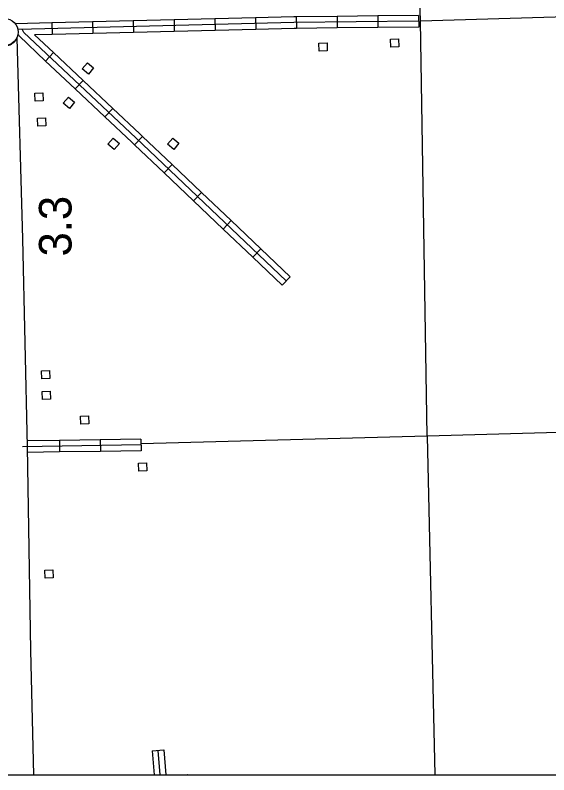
# Model space of a CAD drawing. Extents: x 1084508 to 1142749, y 1057638 to 1093403.
# Drawn here: x 1108214 to 1110384, y 1057640 to 1060730 of the extents above; entities that cross this region are included whole.
import ezdxf

# ---------------------------------------------------------------- set-up
doc = ezdxf.new("R2010")
doc.units = 0
for name, color, linetype in [('DSN_DRFT_Named-Boundary', 7, 'Continuous'), ('Level 10', 7, 'Continuous'), ('Level 24', 7, 'Continuous'), ('Level 32', 7, 'Continuous'), ('Level 48', 7, 'Continuous'), ('Level 5', 7, 'Continuous'), ('Level 56', 7, 'Continuous')]:
    doc.layers.add(name, color=color, linetype=linetype)

msp = doc.modelspace()

# ---------------------------------------------------------------- linework, layer by layer
at = {"layer": 'DSN_DRFT_Named-Boundary'}
msp.add_lwpolyline([(1084507.9, 1057640), (1142749.2, 1057640), (1142749.2, 1093403.4), (1084507.9, 1093403.4)], close=True, dxfattribs=at)
at = {"layer": 'Level 10'}
for points in [[(1108263.9, 1058974.5), (1108245.8, 1059820.1), (1108221.8, 1060637.2)], [(1108289.4, 1057640), (1108277.6, 1058145.9), (1108263.9, 1058974.3)]]:
    msp.add_lwpolyline(points, dxfattribs=at)
msp.add_arc((1108170.7, 1060662.7), 57.1, 242.1703, 333.4858, dxfattribs=at)
at = {"layer": 'Level 24'}
msp.add_circle((1108171.2, 1060662), 54.9, dxfattribs=at)
at = {"layer": 'Level 32'}
for p, q in [((1108694.1, 1060707.6), (1108695.2, 1060660.5)), ((1108859.8, 1060711.6), (1108860.9, 1060664.6)), ((1109025.4, 1060715.7), (1109026.6, 1060668.6)), ((1109191.1, 1060719.7), (1109192.3, 1060672.6)), ((1109357.1, 1060723.6), (1109357.6, 1060676.6)), ((1109522.8, 1060725.5), (1109523.4, 1060678.5)), ((1109688.5, 1060727.5), (1109689.1, 1060680.4)), ((1109854.3, 1060729.4), (1109854.8, 1060682.3)), ((1108362.7, 1060699.5), (1108363.9, 1060652.5)), ((1108528.4, 1060703.6), (1108529.5, 1060656.5)), ((1108370.1, 1060578.3), (1108337.8, 1060544)), ((1108490.7, 1060464.6), (1108458.4, 1060430.4)), ((1108611.3, 1060351), (1108579, 1060316.7)), ((1108731.9, 1060237.2), (1108699.5, 1060203.1)), ((1108852, 1060123), (1108819.6, 1060088.9)), ((1108972.1, 1060008.8), (1108939.7, 1059974.7)), ((1109092.2, 1059894.6), (1109059.8, 1059860.5)), ((1109212.4, 1059780.4), (1109179.9, 1059746.3)), ((1109332.5, 1059666.3), (1109300, 1059632.1)), ((1108394.1, 1059000.5), (1108394.8, 1058953.4)), ((1108559.8, 1059003.1), (1108560.5, 1058956)), ((1108725.5, 1059005.7), (1108726.2, 1058958.7)), ((1108771, 1057737.3), (1108817.9, 1057741.1)), ((1108817.9, 1057741.1), (1108826.2, 1057640)), ((1108771, 1057737.3), (1108779, 1057640)), ((1108794.5, 1057739.2), (1108802.6, 1057640))]:
    msp.add_line(p, q, dxfattribs=at)
for points in [[(1108694.1, 1060707.6), (1108528.4, 1060703.6)], [(1108859.8, 1060711.6), (1108694.1, 1060707.6)], [(1109025.4, 1060715.7), (1108859.8, 1060711.6)], [(1109191.1, 1060719.7), (1109025.4, 1060715.7)], [(1109357.1, 1060723.6), (1109347.1, 1060723.5), (1109191.1, 1060719.7)], [(1109522.8, 1060725.5), (1109357.1, 1060723.6)], [(1109688.5, 1060727.5), (1109522.8, 1060725.5)], [(1109854.3, 1060729.4), (1109688.5, 1060727.5)], [(1108362.7, 1060699.5), (1108214.4, 1060695.9)], [(1109347.5, 1060700), (1108227, 1060672.7)], [(1108528.4, 1060703.6), (1108362.7, 1060699.5)], [(1109357.6, 1060676.6), (1109348, 1060676.4), (1109192.3, 1060672.6)], [(1109854.5, 1060705.8), (1109347.5, 1060700)], [(1109523.4, 1060678.5), (1109357.6, 1060676.6)], [(1109689.1, 1060680.4), (1109523.4, 1060678.5)], [(1109854.8, 1060682.3), (1109689.1, 1060680.4)], [(1108228.2, 1060649.2), (1108224.6, 1060649.1)], [(1108337.8, 1060544), (1108229.7, 1060645.9), (1108228.2, 1060649.2)], [(1109316.3, 1059649.2), (1108704.1, 1060231.2), (1108249.1, 1060660), (1108242.8, 1060673.1)], [(1108363.9, 1060652.5), (1108293.2, 1060650.7)], [(1108370.1, 1060578.3), (1108293.2, 1060650.7)], [(1108529.5, 1060656.5), (1108363.9, 1060652.5)], [(1108695.2, 1060660.5), (1108529.5, 1060656.5)], [(1108860.9, 1060664.6), (1108695.2, 1060660.5)], [(1109026.6, 1060668.6), (1108860.9, 1060664.6)], [(1109192.3, 1060672.6), (1109026.6, 1060668.6)], [(1108490.7, 1060464.6), (1108370.1, 1060578.3)], [(1108458.4, 1060430.4), (1108337.8, 1060544)], [(1108611.3, 1060351), (1108490.7, 1060464.6)], [(1108579, 1060316.7), (1108458.4, 1060430.4)], [(1108731.9, 1060237.2), (1108720.3, 1060248.3), (1108611.3, 1060351)], [(1108699.5, 1060203.1), (1108687.9, 1060214.1), (1108579, 1060316.7)], [(1108852, 1060123), (1108731.9, 1060237.2)], [(1108819.6, 1060088.9), (1108699.5, 1060203.1)], [(1108972.1, 1060008.8), (1108852, 1060123)], [(1108939.7, 1059974.7), (1108819.6, 1060088.9)], [(1109092.2, 1059894.6), (1108972.1, 1060008.8)], [(1109059.8, 1059860.5), (1108939.7, 1059974.7)], [(1109212.4, 1059780.4), (1109092.2, 1059894.6)], [(1109179.9, 1059746.3), (1109059.8, 1059860.5)], [(1109332.5, 1059666.3), (1109212.4, 1059780.4)], [(1109300, 1059632.1), (1109179.9, 1059746.3)], [(1108725.9, 1058982.2), (1108244, 1058974.5)], [(1108394.1, 1059000.5), (1108263.4, 1058998.4)], [(1108559.8, 1059003.1), (1108394.1, 1059000.5)], [(1108725.5, 1059005.7), (1108559.8, 1059003.1)], [(1108394.8, 1058953.4), (1108264.3, 1058951.3)], [(1108560.5, 1058956), (1108394.8, 1058953.4)], [(1108726.2, 1058958.7), (1108560.5, 1058956)]]:
    msp.add_lwpolyline(points, dxfattribs=at)
at = {"layer": 'Level 5'}
for points in [[(1109889.4, 1059017.5), (1109862, 1060707.1), (1109809.6, 1062394.7), (1109764.1, 1064060.9), (1109761.8, 1065302.8)], [(1109862, 1060707.1), (1111503.8, 1060756.9)], [(1110712.9, 1059041.3), (1109889.4, 1059017.5), (1109920.1, 1057640)], [(1109889.4, 1059017.5), (1108725.8, 1058986.6)]]:
    msp.add_lwpolyline(points, dxfattribs=at)
at = {"layer": 'Level 56'}
for points in [[(1109450.4, 1060584.4), (1109449.1, 1060617.1), (1109481.9, 1060618.4), (1109483.2, 1060585.7)], [(1109450.4, 1060584.4), (1109449.1, 1060617.1), (1109481.9, 1060618.4), (1109483.2, 1060585.7)], [(1109740.9, 1060600.4), (1109739.7, 1060633.1), (1109772.4, 1060634.3), (1109773.7, 1060601.7)], [(1109740.9, 1060600.4), (1109739.7, 1060633.1), (1109772.4, 1060634.3), (1109773.7, 1060601.7)], [(1108487, 1060512.1), (1108508.2, 1060536.9), (1108533.1, 1060515.6), (1108511.9, 1060490.8)], [(1108295.7, 1060380.1), (1108294.3, 1060412.8), (1108327.1, 1060414.1), (1108328.4, 1060381.5)], [(1108409.4, 1060372.6), (1108430.6, 1060397.4), (1108455.5, 1060376.1), (1108434.3, 1060351.3)], [(1108305.7, 1060279.3), (1108304.3, 1060312), (1108337.1, 1060313.3), (1108338.4, 1060280.7)], [(1108591.3, 1060205.4), (1108612.5, 1060230.2), (1108637.5, 1060208.9), (1108616.2, 1060184.1)], [(1108833.5, 1060205.9), (1108854.8, 1060230.7), (1108879.7, 1060209.4), (1108858.5, 1060184.6)], [(1108322.8, 1059250.4), (1108321.5, 1059283.1), (1108354.2, 1059284.4), (1108355.5, 1059251.8)], [(1108324.7, 1059166.3), (1108323.3, 1059199), (1108356.1, 1059200.3), (1108357.4, 1059167.7)], [(1108481.4, 1059066.2), (1108480, 1059098.9), (1108512.7, 1059100.2), (1108514.1, 1059067.6)], [(1108716.8, 1058875.3), (1108715.4, 1058907.9), (1108748.2, 1058909.3), (1108749.5, 1058876.6)], [(1108335.3, 1058440.1), (1108334.1, 1058472.8), (1108366.8, 1058474), (1108368.1, 1058441.4)]]:
    msp.add_lwpolyline(points, close=True, dxfattribs=at)
msp.add_lwpolyline([(1108881.3, 1057640), (1108913.9, 1057641.3), (1108914, 1057640)], dxfattribs=at)

# ---------------------------------------------------------------- texts
at = {"layer": 'Level 48'}
msp.add_text('3.3', height=132.58, rotation=90, dxfattribs=at).set_placement((1108443.1, 1059748.9))

doc.saveas('drawing.dxf')
